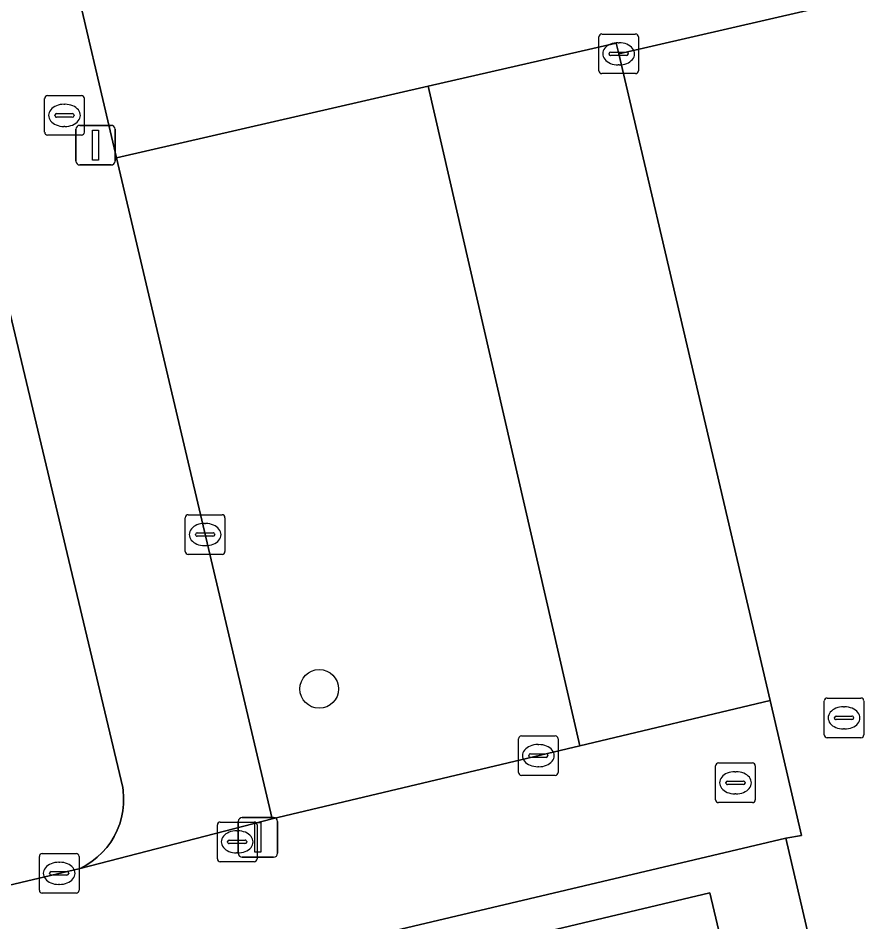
# Model space of a CAD drawing. Extents: x 158031 to 159244, y 380104 to 381214.
# Drawn here: x 158589.79 to 158611.13, y 380931.84 to 380954.65 of the extents above; entities that cross this region are included whole.
import ezdxf

# ---------------------------------------------------------------- set-up
doc = ezdxf.new("R2010")
doc.units = 0
for name, color, linetype in [('IMGEO_Boom', 7, 'Continuous'), ('IMGEO_Brandkraan', 7, 'Continuous'), ('IMGEO_Erf', 7, 'Continuous'), ('IMGEO_Groenvoorziening', 7, 'Continuous'), ('IMGEO_Kolk', 7, 'Continuous'), ('IMGEO_Lichtmast', 7, 'Continuous'), ('IMGEO_Pand', 7, 'Continuous'), ('IMGEO_Parkeervlak_open', 7, 'Continuous'), ('IMGEO_Rijbaan_lokaal_open', 7, 'Continuous'), ('IMGEO_Rioolput', 7, 'Continuous'), ('IMGEO_Voetpad_open', 7, 'Continuous')]:
    doc.layers.add(name, color=color, linetype=linetype)

msp = doc.modelspace()

# ---------------------------------------------------------------- linework, layer by layer
at = {"layer": 'IMGEO_Boom'}
msp.add_circle((158597.389, 380937.717), 0.489, dxfattribs=at)
at = {"layer": 'IMGEO_Brandkraan'}
for p, q in [((158607.468, 380935.848), (158608.32, 380935.848)), ((158607.393, 380934.922), (158607.393, 380935.774)), ((158607.881, 380935.628), (158607.906, 380935.628)), ((158608.394, 380935.774), (158608.394, 380934.922)), ((158607.652, 380935.342), (158607.652, 380935.354)), ((158607.695, 380935.391), (158608.093, 380935.391)), ((158608.136, 380935.354), (158608.136, 380935.342)), ((158608.09, 380935.305), (158607.692, 380935.305)), ((158607.904, 380935.068), (158607.879, 380935.068)), ((158608.32, 380934.848), (158607.468, 380934.848))]:
    msp.add_line(p, q, dxfattribs=at)
for points in [[(158607.468, 380935.848), (158608.32, 380935.848)], [(158607.393, 380934.922), (158607.393, 380935.774)], [(158608.394, 380935.774), (158608.394, 380934.922)], [(158608.32, 380934.848), (158607.468, 380934.848)]]:
    msp.add_lwpolyline(points, dxfattribs=at)
for centre, radius, start, end in [((158607.47, 380935.772), 0.0765, 91.552, 178.448), ((158607.47, 380935.772), 0.0765, 91.552, 178.448), ((158608.318, 380935.772), 0.0765, 1.552, 88.448), ((158608.318, 380935.772), 0.0765, 1.552, 88.448), ((158607.692, 380935.351), 0.0403, 85.8775, 175.7526), ((158607.689, 380935.341), 0.0366, 178.938, 274.7102), ((158608.093, 380935.348), 0.043, 264.8664, 352.4533), ((158608.097, 380935.353), 0.0386, 1.7309, 96.639), ((158607.47, 380934.924), 0.0765, 181.552, 268.448), ((158607.47, 380934.924), 0.0765, 181.552, 268.448), ((158608.318, 380934.924), 0.0765, 271.552, 358.448), ((158608.318, 380934.924), 0.0765, 271.552, 358.448)]:
    msp.add_arc(centre, radius, start, end, dxfattribs=at)
for centre, major_axis, ratio, start_param, end_param in [((158607.88, 380935.348), (-0.387, 0.002), 0.722429, 4.712389, 7.853982), ((158607.905, 380935.348), (-0.39, 0.002), 0.717154, 1.570796, 4.712389)]:
    msp.add_ellipse(centre, major_axis=major_axis, ratio=ratio, start_param=start_param, end_param=end_param, dxfattribs=at)
at = {"layer": 'IMGEO_Erf'}
for points in [[(158549.066, 380923.206), (158591.36, 380933.189), (158591.511, 380933.269), (158591.655, 380933.362), (158591.789, 380933.468), (158591.914, 380933.585), (158592.027, 380933.713), (158592.129, 380933.85), (158592.218, 380933.996), (158592.294, 380934.149), (158592.356, 380934.309), (158592.403, 380934.473), (158592.435, 380934.641), (158592.452, 380934.811), (158592.454, 380934.982), (158592.441, 380935.153), (158592.43, 380935.228), (158582.451, 380977.181)], [(158613.692, 380914.518), (158609.162, 380933.95), (158548.439, 380919.601)], [(158601.187, 380931.13), (158607.243, 380932.567), (158609.334, 380923.755)]]:
    msp.add_lwpolyline(points, dxfattribs=at)
at = {"layer": 'IMGEO_Groenvoorziening'}
msp.add_lwpolyline([(158600.135, 380952.926), (158592.271, 380951.12), (158596.203, 380934.44), (158603.962, 380936.282)], close=True, dxfattribs=at)
at = {"layer": 'IMGEO_Kolk'}
for p, q in [((158604.445, 380953.318), (158604.445, 380954.17)), ((158604.52, 380954.244), (158605.372, 380954.244)), ((158605.446, 380954.17), (158605.446, 380953.318)), ((158604.933, 380954.024), (158604.958, 380954.024)), ((158604.704, 380953.738), (158604.704, 380953.75)), ((158605.142, 380953.701), (158604.744, 380953.701)), ((158604.747, 380953.787), (158605.145, 380953.787)), ((158605.188, 380953.75), (158605.188, 380953.738)), ((158604.956, 380953.464), (158604.931, 380953.464)), ((158605.372, 380953.244), (158604.52, 380953.244)), ((158594.01, 380941.186), (158594.01, 380942.038)), ((158594.085, 380942.112), (158594.937, 380942.112)), ((158595.011, 380942.038), (158595.011, 380941.186)), ((158594.498, 380941.892), (158594.523, 380941.892)), ((158594.269, 380941.606), (158594.269, 380941.618)), ((158594.707, 380941.569), (158594.309, 380941.569)), ((158594.312, 380941.655), (158594.71, 380941.655)), ((158594.753, 380941.618), (158594.753, 380941.606)), ((158594.521, 380941.332), (158594.496, 380941.332)), ((158594.937, 380941.112), (158594.085, 380941.112)), ((158602.493, 380936.533), (158603.345, 380936.533)), ((158602.418, 380935.607), (158602.418, 380936.459)), ((158602.906, 380936.313), (158602.931, 380936.313)), ((158603.419, 380936.459), (158603.419, 380935.607)), ((158602.677, 380936.027), (158602.677, 380936.039)), ((158602.72, 380936.076), (158603.118, 380936.076)), ((158603.161, 380936.039), (158603.161, 380936.027)), ((158603.115, 380935.99), (158602.717, 380935.99)), ((158602.929, 380935.753), (158602.904, 380935.753)), ((158603.345, 380935.533), (158602.493, 380935.533)), ((158590.402, 380933.563), (158591.254, 380933.563)), ((158590.327, 380932.637), (158590.327, 380933.489)), ((158590.815, 380933.343), (158590.84, 380933.343)), ((158591.328, 380933.489), (158591.328, 380932.637)), ((158590.586, 380933.057), (158590.586, 380933.069)), ((158590.629, 380933.106), (158591.027, 380933.106)), ((158591.07, 380933.069), (158591.07, 380933.057)), ((158591.024, 380933.02), (158590.626, 380933.02)), ((158590.838, 380932.783), (158590.813, 380932.783)), ((158591.254, 380932.563), (158590.402, 380932.563))]:
    msp.add_line(p, q, dxfattribs=at)
for points in [[(158604.445, 380953.318), (158604.445, 380954.17)], [(158604.52, 380954.244), (158605.372, 380954.244)], [(158605.446, 380954.17), (158605.446, 380953.318)], [(158605.372, 380953.244), (158604.52, 380953.244)], [(158594.01, 380941.186), (158594.01, 380942.038)], [(158594.085, 380942.112), (158594.937, 380942.112)], [(158595.011, 380942.038), (158595.011, 380941.186)], [(158594.937, 380941.112), (158594.085, 380941.112)], [(158602.493, 380936.533), (158603.345, 380936.533)], [(158602.418, 380935.607), (158602.418, 380936.459)], [(158603.419, 380936.459), (158603.419, 380935.607)], [(158603.345, 380935.533), (158602.493, 380935.533)], [(158590.402, 380933.563), (158591.254, 380933.563)], [(158590.327, 380932.637), (158590.327, 380933.489)], [(158591.328, 380933.489), (158591.328, 380932.637)], [(158591.254, 380932.563), (158590.402, 380932.563)]]:
    msp.add_lwpolyline(points, dxfattribs=at)
for centre, radius, start, end in [((158604.522, 380954.168), 0.0765, 91.552, 178.448), ((158604.522, 380954.168), 0.0765, 91.552, 178.448), ((158605.37, 380954.168), 0.0765, 1.552, 88.448), ((158605.37, 380954.168), 0.0765, 1.552, 88.448), ((158604.744, 380953.747), 0.0403, 85.8775, 175.7526), ((158604.741, 380953.737), 0.0366, 178.938, 274.7102), ((158605.145, 380953.744), 0.043, 264.8664, 352.4533), ((158605.149, 380953.749), 0.0386, 1.7309, 96.639), ((158604.522, 380953.32), 0.0765, 181.552, 268.448), ((158604.522, 380953.32), 0.0765, 181.552, 268.448), ((158605.37, 380953.32), 0.0765, 271.552, 358.448), ((158605.37, 380953.32), 0.0765, 271.552, 358.448), ((158594.087, 380942.036), 0.0765, 91.552, 178.448), ((158594.087, 380942.036), 0.0765, 91.552, 178.448), ((158594.935, 380942.036), 0.0765, 1.552, 88.448), ((158594.935, 380942.036), 0.0765, 1.552, 88.448), ((158594.309, 380941.615), 0.0403, 85.8775, 175.7526), ((158594.306, 380941.605), 0.0366, 178.938, 274.7102), ((158594.71, 380941.612), 0.043, 264.8664, 352.4533), ((158594.714, 380941.617), 0.0386, 1.7309, 96.639), ((158594.087, 380941.188), 0.0765, 181.552, 268.448), ((158594.087, 380941.188), 0.0765, 181.552, 268.448), ((158594.935, 380941.188), 0.0765, 271.552, 358.448), ((158594.935, 380941.188), 0.0765, 271.552, 358.448), ((158602.495, 380936.457), 0.0765, 91.552, 178.448), ((158602.495, 380936.457), 0.0765, 91.552, 178.448), ((158603.343, 380936.457), 0.0765, 1.552, 88.448), ((158603.343, 380936.457), 0.0765, 1.552, 88.448), ((158602.717, 380936.036), 0.0403, 85.8775, 175.7526), ((158602.714, 380936.026), 0.0366, 178.938, 274.7102), ((158603.118, 380936.033), 0.043, 264.8664, 352.4533), ((158603.122, 380936.038), 0.0386, 1.7309, 96.639), ((158602.495, 380935.609), 0.0765, 181.552, 268.448), ((158602.495, 380935.609), 0.0765, 181.552, 268.448), ((158603.343, 380935.609), 0.0765, 271.552, 358.448), ((158603.343, 380935.609), 0.0765, 271.552, 358.448), ((158590.404, 380933.487), 0.0765, 91.552, 178.448), ((158590.404, 380933.487), 0.0765, 91.552, 178.448), ((158591.252, 380933.487), 0.0765, 1.552, 88.448), ((158591.252, 380933.487), 0.0765, 1.552, 88.448), ((158590.626, 380933.066), 0.0403, 85.8775, 175.7526), ((158590.623, 380933.056), 0.0366, 178.938, 274.7102), ((158591.027, 380933.063), 0.043, 264.8664, 352.4533), ((158591.031, 380933.068), 0.0386, 1.7309, 96.639), ((158590.404, 380932.639), 0.0765, 181.552, 268.448), ((158590.404, 380932.639), 0.0765, 181.552, 268.448), ((158591.252, 380932.639), 0.0765, 271.552, 358.448), ((158591.252, 380932.639), 0.0765, 271.552, 358.448)]:
    msp.add_arc(centre, radius, start, end, dxfattribs=at)
for centre, major_axis, ratio, start_param, end_param in [((158604.932, 380953.744), (-0.387, 0.002), 0.722429, 4.712389, 7.853982), ((158604.957, 380953.744), (-0.39, 0.002), 0.717154, 1.570796, 4.712389), ((158594.497, 380941.612), (-0.387, 0.002), 0.722429, 4.712389, 7.853982), ((158594.522, 380941.612), (-0.39, 0.002), 0.717154, 1.570796, 4.712389), ((158602.905, 380936.033), (-0.387, 0.002), 0.722429, 4.712389, 7.853982), ((158602.93, 380936.033), (-0.39, 0.002), 0.717154, 1.570796, 4.712389), ((158590.814, 380933.063), (-0.387, 0.002), 0.722429, 4.712389, 7.853982), ((158590.839, 380933.063), (-0.39, 0.002), 0.717154, 1.570796, 4.712389)]:
    msp.add_ellipse(centre, major_axis=major_axis, ratio=ratio, start_param=start_param, end_param=end_param, dxfattribs=at)
at = {"layer": 'IMGEO_Lichtmast'}
for p, q in [((158591.248, 380951.039), (158591.248, 380951.839)), ((158591.248, 380951.839), (158591.248, 380951.039)), ((158591.348, 380951.939), (158592.138, 380951.939)), ((158592.138, 380951.939), (158591.348, 380951.939)), ((158592.238, 380951.839), (158592.238, 380951.039)), ((158592.238, 380951.039), (158592.238, 380951.839)), ((158592.138, 380950.939), (158591.348, 380950.939)), ((158591.348, 380950.939), (158592.138, 380950.939)), ((158595.447, 380934.471), (158596.237, 380934.471)), ((158596.237, 380934.471), (158595.447, 380934.471)), ((158595.347, 380933.571), (158595.347, 380934.371)), ((158595.347, 380934.371), (158595.347, 380933.571)), ((158596.337, 380934.371), (158596.337, 380933.571)), ((158596.337, 380933.571), (158596.337, 380934.371)), ((158596.237, 380933.471), (158595.447, 380933.471)), ((158595.447, 380933.471), (158596.237, 380933.471))]:
    msp.add_line(p, q, dxfattribs=at)
for points in [[(158591.668, 380951.814), (158591.818, 380951.814), (158591.818, 380951.064), (158591.668, 380951.064), (158591.668, 380951.814)], [(158595.767, 380934.346), (158595.917, 380934.346), (158595.917, 380933.596), (158595.767, 380933.596), (158595.767, 380934.346)]]:
    msp.add_lwpolyline(points, dxfattribs=at)
for centre, start, end in [((158591.348, 380951.839), 90, 180), ((158591.348, 380951.839), 90, 180), ((158592.138, 380951.839), 0, 90), ((158592.138, 380951.839), 360, 90), ((158591.348, 380951.039), 180, 270), ((158591.348, 380951.039), 180, 270), ((158592.138, 380951.039), 270, 0), ((158592.138, 380951.039), 270, 0), ((158595.447, 380934.371), 90, 180), ((158595.447, 380934.371), 90, 180), ((158596.237, 380934.371), 0, 90), ((158596.237, 380934.371), 360, 90), ((158595.447, 380933.571), 180, 270), ((158595.447, 380933.571), 180, 270), ((158596.237, 380933.571), 270, 0), ((158596.237, 380933.571), 270, 0)]:
    msp.add_arc(centre, 0.1, start, end, dxfattribs=at)
at = {"layer": 'IMGEO_Pand'}
msp.add_lwpolyline([(158603.478, 380922.395), (158607.37, 380923.318), (158607.714, 380921.869), (158609.47, 380922.285), (158609.133, 380923.707), (158609.334, 380923.755), (158607.243, 380932.567), (158601.187, 380931.13)], close=True, dxfattribs=at)
at = {"layer": 'IMGEO_Parkeervlak_open'}
msp.add_lwpolyline([(158604.948, 380953.741), (158604.884, 380954.017), (158600.135, 380952.926), (158603.962, 380936.282), (158608.766, 380937.423)], close=True, dxfattribs=at)
at = {"layer": 'IMGEO_Rijbaan_lokaal_open'}
msp.add_lwpolyline([(158635.531, 380920.48), (158626.595, 380958.735), (158604.948, 380953.741), (158608.766, 380937.423), (158609.563, 380934.018), (158609.162, 380933.95), (158613.692, 380914.518)], dxfattribs=at)
at = {"layer": 'IMGEO_Rioolput'}
for p, q in [((158590.536, 380952.691), (158591.388, 380952.691)), ((158590.461, 380951.765), (158590.461, 380952.617)), ((158590.949, 380952.471), (158590.974, 380952.471)), ((158591.462, 380952.617), (158591.462, 380951.765)), ((158590.763, 380952.234), (158591.161, 380952.234)), ((158590.72, 380952.185), (158590.72, 380952.197)), ((158591.158, 380952.148), (158590.76, 380952.148)), ((158591.204, 380952.197), (158591.204, 380952.185)), ((158590.972, 380951.911), (158590.947, 380951.911)), ((158591.388, 380951.691), (158590.536, 380951.691)), ((158610.133, 380936.56), (158610.133, 380937.412)), ((158610.208, 380937.486), (158611.06, 380937.486)), ((158611.134, 380937.412), (158611.134, 380936.56)), ((158610.621, 380937.266), (158610.646, 380937.266)), ((158610.392, 380936.98), (158610.392, 380936.992)), ((158610.83, 380936.943), (158610.432, 380936.943)), ((158610.435, 380937.029), (158610.833, 380937.029)), ((158610.876, 380936.992), (158610.876, 380936.98)), ((158610.644, 380936.706), (158610.619, 380936.706)), ((158611.06, 380936.486), (158610.208, 380936.486)), ((158594.819, 380933.431), (158594.819, 380934.283)), ((158594.894, 380934.357), (158595.746, 380934.357)), ((158595.82, 380934.283), (158595.82, 380933.431)), ((158595.307, 380934.137), (158595.332, 380934.137)), ((158595.078, 380933.851), (158595.078, 380933.863)), ((158595.516, 380933.814), (158595.118, 380933.814)), ((158595.121, 380933.9), (158595.519, 380933.9)), ((158595.562, 380933.863), (158595.562, 380933.851)), ((158595.33, 380933.577), (158595.305, 380933.577)), ((158595.746, 380933.357), (158594.894, 380933.357))]:
    msp.add_line(p, q, dxfattribs=at)
for points in [[(158590.536, 380952.691), (158591.388, 380952.691)], [(158590.461, 380951.765), (158590.461, 380952.617)], [(158591.462, 380952.617), (158591.462, 380951.765)], [(158591.388, 380951.691), (158590.536, 380951.691)], [(158610.133, 380936.56), (158610.133, 380937.412)], [(158610.208, 380937.486), (158611.06, 380937.486)], [(158611.134, 380937.412), (158611.134, 380936.56)], [(158611.06, 380936.486), (158610.208, 380936.486)], [(158594.819, 380933.431), (158594.819, 380934.283)], [(158594.894, 380934.357), (158595.746, 380934.357)], [(158595.82, 380934.283), (158595.82, 380933.431)], [(158595.746, 380933.357), (158594.894, 380933.357)]]:
    msp.add_lwpolyline(points, dxfattribs=at)
for centre, radius, start, end in [((158590.538, 380952.615), 0.0765, 91.552, 178.448), ((158590.538, 380952.615), 0.0765, 91.552, 178.448), ((158591.386, 380952.615), 0.0765, 1.552, 88.448), ((158591.386, 380952.615), 0.0765, 1.552, 88.448), ((158590.76, 380952.194), 0.0403, 85.8775, 175.7526), ((158591.165, 380952.196), 0.0386, 1.7309, 96.639), ((158590.757, 380952.184), 0.0366, 178.938, 274.7102), ((158591.161, 380952.191), 0.043, 264.8664, 352.4533), ((158590.538, 380951.767), 0.0765, 181.552, 268.448), ((158590.538, 380951.767), 0.0765, 181.552, 268.448), ((158591.386, 380951.767), 0.0765, 271.552, 358.448), ((158591.386, 380951.767), 0.0765, 271.552, 358.448), ((158610.21, 380937.41), 0.0765, 91.552, 178.448), ((158610.21, 380937.41), 0.0765, 91.552, 178.448), ((158611.058, 380937.41), 0.0765, 1.552, 88.448), ((158611.058, 380937.41), 0.0765, 1.552, 88.448), ((158610.432, 380936.989), 0.0403, 85.8775, 175.7526), ((158610.429, 380936.979), 0.0366, 178.938, 274.7102), ((158610.833, 380936.986), 0.043, 264.8664, 352.4533), ((158610.837, 380936.991), 0.0386, 1.7309, 96.639), ((158610.21, 380936.562), 0.0765, 181.552, 268.448), ((158610.21, 380936.562), 0.0765, 181.552, 268.448), ((158611.058, 380936.562), 0.0765, 271.552, 358.448), ((158611.058, 380936.562), 0.0765, 271.552, 358.448), ((158594.896, 380934.281), 0.0765, 91.552, 178.448), ((158594.896, 380934.281), 0.0765, 91.552, 178.448), ((158595.744, 380934.281), 0.0765, 1.552, 88.448), ((158595.744, 380934.281), 0.0765, 1.552, 88.448), ((158595.118, 380933.86), 0.0403, 85.8775, 175.7526), ((158595.115, 380933.85), 0.0366, 178.938, 274.7102), ((158595.519, 380933.857), 0.043, 264.8664, 352.4533), ((158595.523, 380933.862), 0.0386, 1.7309, 96.639), ((158594.896, 380933.433), 0.0765, 181.552, 268.448), ((158594.896, 380933.433), 0.0765, 181.552, 268.448), ((158595.744, 380933.433), 0.0765, 271.552, 358.448), ((158595.744, 380933.433), 0.0765, 271.552, 358.448)]:
    msp.add_arc(centre, radius, start, end, dxfattribs=at)
for centre, major_axis, ratio, start_param, end_param in [((158590.948, 380952.191), (-0.387, 0.002), 0.722429, 4.712389, 7.853982), ((158590.973, 380952.191), (-0.39, 0.002), 0.717154, 1.570796, 4.712389), ((158610.62, 380936.986), (-0.387, 0.002), 0.722429, 4.712389, 7.853982), ((158610.645, 380936.986), (-0.39, 0.002), 0.717154, 1.570796, 4.712389), ((158595.306, 380933.857), (-0.387, 0.002), 0.722429, 4.712389, 7.853982), ((158595.331, 380933.857), (-0.39, 0.002), 0.717154, 1.570796, 4.712389)]:
    msp.add_ellipse(centre, major_axis=major_axis, ratio=ratio, start_param=start_param, end_param=end_param, dxfattribs=at)
at = {"layer": 'IMGEO_Voetpad_open'}
for points in [[(158582.451, 380977.181), (158592.43, 380935.228), (158592.441, 380935.153), (158592.454, 380934.982), (158592.452, 380934.811), (158592.435, 380934.641), (158592.403, 380934.473), (158592.356, 380934.309), (158592.294, 380934.149), (158592.218, 380933.996), (158592.129, 380933.85), (158592.027, 380933.713), (158591.914, 380933.585), (158591.789, 380933.468), (158591.655, 380933.362), (158591.511, 380933.269), (158591.36, 380933.189), (158596.203, 380934.44), (158592.271, 380951.12), (158591.091, 380956.193), (158585.819, 380978.007)], [(158591.091, 380956.193), (158592.271, 380951.12), (158600.135, 380952.926), (158604.884, 380954.017), (158604.948, 380953.741), (158626.595, 380958.735), (158635.531, 380920.48)], [(158609.162, 380933.95), (158609.563, 380934.018), (158608.766, 380937.423), (158603.962, 380936.282), (158596.203, 380934.44), (158591.36, 380933.189), (158549.066, 380923.206)], [(158547.585, 380923.329), (158548.439, 380919.601), (158609.162, 380933.95)]]:
    msp.add_lwpolyline(points, dxfattribs=at)

doc.saveas('drawing.dxf')
